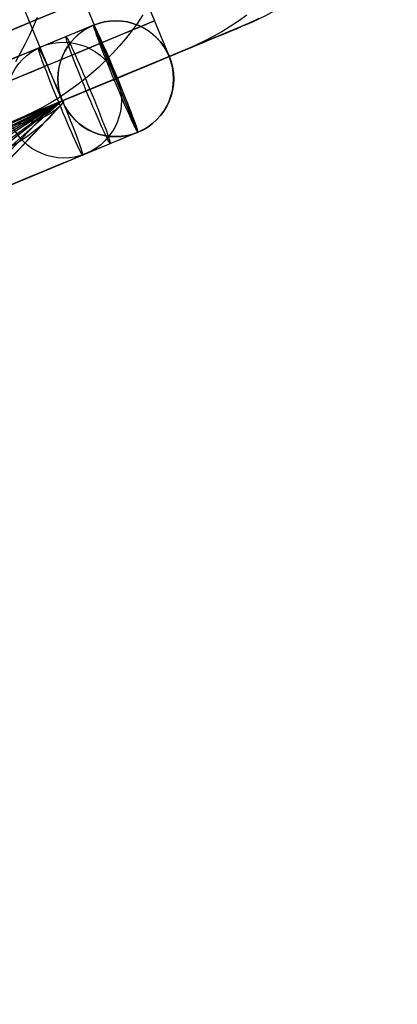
# Model space of a CAD drawing. Extents: x -3378 to 3007, y -425 to 173.
# Tile 331 of 396: x 2219 to 2239, y -49 to 2. Entities that reach past the tile are written whole.
import ezdxf

# ---------------------------------------------------------------- set-up
doc = ezdxf.new("R2010")
doc.units = 0
doc.layers.add('PREDEFINITO', color=7, linetype='CONTINUOUS')

msp = doc.modelspace()

# ---------------------------------------------------------------- linework, layer by layer
at = {"layer": 'PREDEFINITO'}
for p, q in [((2223.432, 8.518, 2295), (2226.876, 0.203, 2295)), ((2223.432, 8.518, 1364.24), (2226.876, 0.203, 1364.24)), ((2223.432, 8.518, 2114.151), (2226.876, 0.203, 2114.151)), ((2223.432, 8.518, 2204.576), (2226.876, 0.203, 2204.576)), ((2223.432, 8.518, 1737.149), (2226.876, 0.203, 1737.149)), ((2220.684, 7.38, 2361.779), (2224.128, -0.935, 2361.779)), ((2221.332, -2.093, 2295), (2217.888, 6.222, 2295)), ((2221.332, -2.093, 1370.42), (2217.888, 6.222, 1370.42)), ((2221.332, -2.093, 2114.151), (2217.888, 6.222, 2114.151)), ((2221.332, -2.093, 2204.576), (2217.888, 6.222, 2204.576)), ((2221.332, -2.093, 1737.149), (2217.888, 6.222, 1737.149)), ((2220.022, 2.219, 2469.967), (2219.829, 1.746, 2469.883)), ((2225.512, 2.355, 2433.895), (2225.223, 1.933, 2433.816)), ((2226.111, 2.051, 2295), (2226.111, 2.051, 2114.151)), ((2226.111, 2.051, 2114.151), (2226.111, 2.051, 1364.24)), ((2230.886, 2.336, 2363.161), (2230.466, 2.037, 2363.116)), ((2231.514, 2.163, 2295), (2231.047, 1.94, 2295)), ((2231.514, 2.163, 1820.001), (2231.047, 1.94, 1820.001)), ((2231.514, 2.163, 2057.502), (2231.047, 1.94, 2057.502)), ((2219.829, 1.746, 2469.883), (2219.62, 1.281, 2469.796)), ((2222.949, 1.824, 1366.318), (2220.091, 0.64, 1366.422)), ((2222.949, 1.824, 1366.318), (2222.956, 1.826, 2294)), ((2222.949, 1.824, 1366.318), (2225.245, -3.72, 1366.318)), ((2225.245, -3.72, 1366.318), (2222.949, 1.824, 1366.318)), ((2225.223, 1.933, 2433.816), (2224.919, 1.522, 2433.735)), ((2230.572, 1.734, 2295), (2226.876, 0.203, 2295)), ((2230.572, 1.734, 1820.001), (2226.876, 0.203, 1820.001)), ((2230.572, 1.734, 1360.149), (2226.876, 0.203, 1364.24)), ((2230.572, 1.734, 2057.502), (2226.876, 0.203, 2057.502)), ((2230.036, 1.753, 2363.07), (2229.595, 1.484, 2363.024)), ((2230.466, 2.037, 2363.116), (2230.036, 1.753, 2363.07)), ((2231.047, 1.94, 2295), (2230.572, 1.734, 2295)), ((2231.047, 1.94, 1820.001), (2230.572, 1.734, 1820.001)), ((2231.047, 1.94, 2057.502), (2230.572, 1.734, 2057.502)), ((2230.572, 1.734, 2295), (2230.572, 1.734, 1820.001)), ((2230.572, 1.734, 1820.001), (2230.572, 1.734, 1360.149)), ((2219.62, 1.281, 2469.796), (2219.394, 0.823, 2469.706)), ((2224.602, 1.121, 2433.652), (2224.271, 0.732, 2433.568)), ((2224.919, 1.522, 2433.735), (2224.602, 1.121, 2433.652)), ((2229.146, 1.231, 2362.978), (2228.689, 0.993, 2362.932)), ((2229.595, 1.484, 2363.024), (2229.146, 1.231, 2362.978)), ((2219.394, 0.823, 2469.706), (2219.154, 0.374, 2469.613)), ((2224.271, 0.732, 2433.568), (2223.926, 0.355, 2433.482)), ((2227.75, 0.565, 2362.839), (2224.07, -0.959, 2362.479)), ((2228.223, 0.771, 2362.885), (2227.75, 0.565, 2362.839)), ((2228.689, 0.993, 2362.932), (2228.223, 0.771, 2362.885)), ((2219.154, 0.374, 2469.613), (2218.898, -0.066, 2469.518)), ((2226.869, 0.2, 1366.318), (2221.326, -2.096, 1366.318)), ((2223.926, 0.355, 2433.482), (2223.569, -0.01, 2433.395)), ((2226.869, 0.2, 1366.318), (2226.876, 0.203, 2294)), ((2226.876, 0.203, 2295), (2226.876, 0.203, 2114.151)), ((2226.876, 0.203, 2114.151), (2226.876, 0.203, 1820.001)), ((2226.876, 0.203, 1820.001), (2226.876, 0.203, 1364.24)), ((2220.567, -0.245, 2295), (2220.567, -0.245, 2114.151)), ((2220.567, -0.245, 2114.151), (2220.567, -0.245, 1370.42)), ((2223.199, -0.362, 2433.307), (2222.818, -0.7, 2433.218)), ((2223.569, -0.01, 2433.395), (2223.199, -0.362, 2433.307)), ((2224.004, -0.987, 1363.32), (2221.146, -2.17, 1363.424)), ((2224.19, -0.909, 1369.316), (2221.332, -2.093, 1369.42)), ((2222.818, -0.7, 2433.218), (2222.425, -1.025, 2433.128)), ((2224.004, -0.987, 1363.32), (2224.19, -0.909, 1369.316)), ((2222.021, -1.336, 2433.037), (2221.606, -1.632, 2432.945)), ((2222.425, -1.025, 2433.128), (2222.021, -1.336, 2433.037)), ((2221.182, -1.914, 2432.853), (2220.748, -2.181, 2432.759)), ((2221.606, -1.632, 2432.945), (2221.182, -1.914, 2432.853)), ((2221.331, -2.091, 2292.514), (2040.919, -77.52, 2749.338)), ((2221.331, -2.092, 2159.016), (2079.509, -64.906, 2529.24)), ((2221.331, -2.094, 2025.81), (2115.936, -53.455, 2307.779)), ((2221.328, -2.096, 1626.077), (2150.155, -54.077, 1840.285)), ((2221.329, -2.094, 1892.53), (2151.974, -40.721, 2085.05)), ((2221.317, -2.086, 1492.468), (2182.255, -36.753, 1619.269)), ((2221.329, -2.097, 1759.237), (2185.892, -25.219, 1862.64)), ((2221.331, -2.093, 2121.45), (2191.802, -17.308, 2106.372)), ((2197.358, -27.472, 1449.839), (2221.406, -2.17, 1374.836)), ((2197.358, -27.472, 1449.839), (2221.406, -2.17, 1374.836)), ((2221.332, -2.093, 2295), (2212.094, -5.92, 2295)), ((2221.332, -2.093, 1820.001), (2212.094, -5.92, 1820.001)), ((2221.332, -2.093, 1370.42), (2212.094, -5.92, 1380.834)), ((2221.332, -2.093, 2057.502), (2212.094, -5.92, 2057.502)), ((2221.329, -2.095, 1883.957), (2212.274, -7.582, 1878.681)), ((2221.327, -2.094, 1646.4), (2216.022, -6.224, 1642.544)), ((2220.305, -2.432, 2432.666), (2219.853, -2.667, 2432.572)), ((2220.782, -2.314, 2323.702), (2220.037, -2.625, 2339.653)), ((2220.748, -2.181, 2432.759), (2220.305, -2.432, 2432.666)), ((2221.212, -2.136, 2307.738), (2220.782, -2.314, 2323.702)), ((2221.329, -2.095, 1887.076), (2221.212, -2.136, 2307.738)), ((2221.326, -2.096, 1366.318), (2221.332, -2.093, 2294)), ((2221.33, -2.096, 1821.928), (2221.329, -2.095, 1887.076)), ((2221.406, -2.17, 1374.836), (2221.33, -2.096, 1821.928)), ((2221.332, -2.093, 2114.151), (2221.332, -2.093, 2295)), ((2221.332, -2.093, 1820.001), (2221.332, -2.093, 2114.151)), ((2221.332, -2.093, 1370.42), (2221.332, -2.093, 1820.001)), ((2193.439, -31.091, 1454.692), (2220.233, -2.994, 1372.148)), ((2219.393, -2.886, 2432.478), (2218.927, -3.089, 2432.384)), ((2220.037, -2.625, 2339.653), (2218.976, -3.069, 2355.586)), ((2219.853, -2.667, 2432.572), (2219.393, -2.886, 2432.478)), ((2225.245, -3.72, 1366.318), (2222.387, -4.903, 1366.422)), ((2225.245, -3.72, 1366.318), (2225.252, -3.717, 2294))]:
    msp.add_line(p, q, dxfattribs=at)
at = {"layer": 'PREDEFINITO', "extrusion": (-7.25453e-06, -3.00492e-06, -1)}
msp.add_circle((-2224.087, -0.952, -1366.334), 3, dxfattribs=at)
at = {"layer": 'PREDEFINITO', "extrusion": (3.67352e-06, 1.52162e-06, 1)}
msp.add_circle((2224.094, -0.949, 1830.167), 3, dxfattribs=at)
at = {"layer": 'PREDEFINITO', "extrusion": (9.25059e-08, 3.83172e-08, 1)}
msp.add_circle((2224.104, -0.945, 2294), 3, dxfattribs=at)
at = {"layer": 'PREDEFINITO', "extrusion": (0.923359, 0.382468, -0.033558)}
msp.add_circle((-852, 1434.492, 2007.427), 3, dxfattribs=at)
at = {"layer": 'PREDEFINITO', "extrusion": (-0.081554, -0.033781, 0.996096)}
msp.add_circle((852, 2251.843, 2169.72), 3, dxfattribs=at)
at = {"layer": 'PREDEFINITO', "extrusion": (-0.923359, -0.382468, 0.033558)}
for centre in [(852, 1434.491, -2005.88), (852, 1434.491, -2004.333)]:
    msp.add_circle(centre, 3, dxfattribs=at)
at = {"layer": 'PREDEFINITO', "extrusion": (-0.382683, 0.92388, 3.63162e-16)}
msp.add_arc((-1306.443, 2295, -826.394), 765.607, 90.328796, 179.999998, dxfattribs=at)
at = {"layer": 'PREDEFINITO', "extrusion": (-0.382683, 0.92388, -1.36186e-15)}
msp.add_arc((-2076.443, 2115, -826.394), 765.607, 270.328797, 359.999997, dxfattribs=at)
at = {"layer": 'PREDEFINITO', "extrusion": (-0.382683, 0.92388, 6.81416e-16)}
msp.add_arc((-1306.443, 2295, -837.001), 770, 90, 180, dxfattribs=at)
at = {"layer": 'PREDEFINITO', "extrusion": (-0.382683, 0.92388, -9.77684e-16)}
msp.add_arc((-2076.443, 2115, -837.001), 770, 270, 360, dxfattribs=at)
at = {"layer": 'PREDEFINITO', "extrusion": (-0.382683, 0.92388, 1.51317e-16)}
msp.add_arc((-1306.443, 2295, -847.607), 765.607, 90.328796, 179.999998, dxfattribs=at)
at = {"layer": 'PREDEFINITO', "extrusion": (-0.382683, 0.92388, -6.35533e-16)}
msp.add_arc((-2076.443, 2115, -847.607), 765.607, 270.328797, 359.999997, dxfattribs=at)
at = {"layer": 'PREDEFINITO', "extrusion": (-0.663547, -0.263212, -0.700303)}
msp.add_arc((794.263, -481.693, -2433.063), 26.59, 325.9716, 0.366, dxfattribs=at)
at = {"layer": 'PREDEFINITO', "extrusion": (-0.382683, 0.92388, 7.15744e-16)}
msp.add_arc((-1306.443, 2295, -843.001), 751, 91.449718, 179.999998, dxfattribs=at)
at = {"layer": 'PREDEFINITO', "extrusion": (-0.382683, 0.92388, -6.50676e-17)}
msp.add_arc((-2076.443, 2115, -843.001), 751, 271.449718, 359.999999, dxfattribs=at)
at = {"layer": 'PREDEFINITO', "extrusion": (-0.382683, 0.92388, 1.09004e-15)}
msp.add_arc((-1306.443, 2295, -843.001), 748, 91.685444, 179.999998, dxfattribs=at)
at = {"layer": 'PREDEFINITO', "extrusion": (-0.382683, 0.92388, 1.98189e-16)}
msp.add_arc((-2076.443, 2115, -843.001), 748, 271.685443, 359.999999, dxfattribs=at)
at = {"layer": 'PREDEFINITO', "extrusion": (-0.382683, 0.92388, 7.48277e-16)}
msp.add_arc((-1306.443, 2295, -850.001), 751, 91.449718, 179.999998, dxfattribs=at)
at = {"layer": 'PREDEFINITO', "extrusion": (-0.382683, 0.92388, -2.92804e-16)}
msp.add_arc((-2076.443, 2115, -850.001), 751, 271.449718, 359.999999, dxfattribs=at)
at = {"layer": 'PREDEFINITO', "extrusion": (-0.382683, 0.92388, -4.46424e-16)}
msp.add_arc((-1306.443, 2295, -852.001), 755, 91.138407, 179.999998, dxfattribs=at)
at = {"layer": 'PREDEFINITO', "extrusion": (-0.382683, 0.92388, -1.43493e-15)}
msp.add_arc((-2076.443, 2115, -852.001), 755, 271.138411, 359.999994, dxfattribs=at)
at = {"layer": 'PREDEFINITO', "extrusion": (0.382683, -0.92388, 1.59707e-15)}
msp.add_arc((1306.444, 2294, 849), 747.999, 359.999975, 88.076932, dxfattribs=at)
at = {"layer": 'PREDEFINITO', "extrusion": (-0.382683, 0.92388, -2.19597e-15)}
msp.add_arc((-2076.443, 2114, -849), 747.999, 271.923078, 0.000014, dxfattribs=at)
at = {"layer": 'PREDEFINITO', "extrusion": (-0.382683, 0.92388, -1.72429e-15)}
msp.add_arc((-1306.443, 2295, -852.001), 751, 91.449718, 179.999998, dxfattribs=at)
at = {"layer": 'PREDEFINITO', "extrusion": (-0.382683, 0.92388, 3.90406e-16)}
msp.add_arc((-2076.443, 2115, -852.001), 751, 271.449717, 359.999999, dxfattribs=at)
at = {"layer": 'PREDEFINITO', "extrusion": (0.382683, -0.92388, -5.94126e-16)}
msp.add_arc((1306.444, 2294, 852), 750.999, 359.999975, 88.076932, dxfattribs=at)
at = {"layer": 'PREDEFINITO', "extrusion": (-0.382683, 0.92388, 1.6435e-15)}
msp.add_arc((-1306.443, 2295, -850.001), 744.999, 91.923096, 179.999997, dxfattribs=at)
at = {"layer": 'PREDEFINITO', "extrusion": (-0.382683, 0.92388, 2.68326e-16)}
msp.add_arc((-2076.443, 2115, -850.001), 744.999, 271.923094, 360, dxfattribs=at)
at = {"layer": 'PREDEFINITO', "extrusion": (-0.382683, 0.92388, -2.24448e-15)}
msp.add_arc((-2076.443, 2114, -852), 750.999, 271.923078, 0.000014, dxfattribs=at)
at = {"layer": 'PREDEFINITO', "extrusion": (-0.382683, 0.92388, -1.14039e-15)}
msp.add_arc((-2076.443, 2114, -852), 744.999, 271.923078, 0.000014, dxfattribs=at)
at = {"layer": 'PREDEFINITO', "extrusion": (0.382683, -0.92388, -2.01245e-16)}
msp.add_arc((1306.444, 2294, 852), 744.999, 359.999975, 88.076932, dxfattribs=at)
at = {"layer": 'PREDEFINITO', "extrusion": (0.382683, -0.92388, 1.14039e-15)}
msp.add_arc((1306.443, 2295, 852.001), 744.999, 0.000002, 88.076906, dxfattribs=at)
at = {"layer": 'PREDEFINITO', "extrusion": (0.382683, -0.92388, -3.35408e-16)}
msp.add_arc((2076.443, 2115, 852.001), 744.999, 180, 268.076908, dxfattribs=at)
at = {"layer": 'PREDEFINITO', "extrusion": (-0.752723, 0.467973, 0.463044)}
msp.add_arc((-1048.82, 2390.624, -1020.821), 294.517, 245.48391, 248.27647, dxfattribs=at)
at = {"layer": 'PREDEFINITO', "extrusion": (0.710889, 0.522746, -0.470504)}
msp.add_arc((-1302.07, 2053.216, 931.173), 15.732, 175.0329, 197.1974, dxfattribs=at)
at = {"layer": 'PREDEFINITO', "extrusion": (0.289727, 0.311886, -0.904867)}
msp.add_arc((-1619.001, 1951.891, -603.165), 10, 180.0255, 208.101, dxfattribs=at)
at = {"layer": 'PREDEFINITO', "extrusion": (0.382683, -0.92388, 3.99267e-16)}
msp.add_arc((1306.444, 2294, 855), 747.999, 359.999975, 88.076932, dxfattribs=at)
at = {"layer": 'PREDEFINITO', "extrusion": (-0.382683, 0.92388, -1.99634e-15)}
msp.add_arc((-2076.443, 2114, -855), 747.999, 271.923078, 0.000014, dxfattribs=at)

doc.saveas('drawing.dxf')
